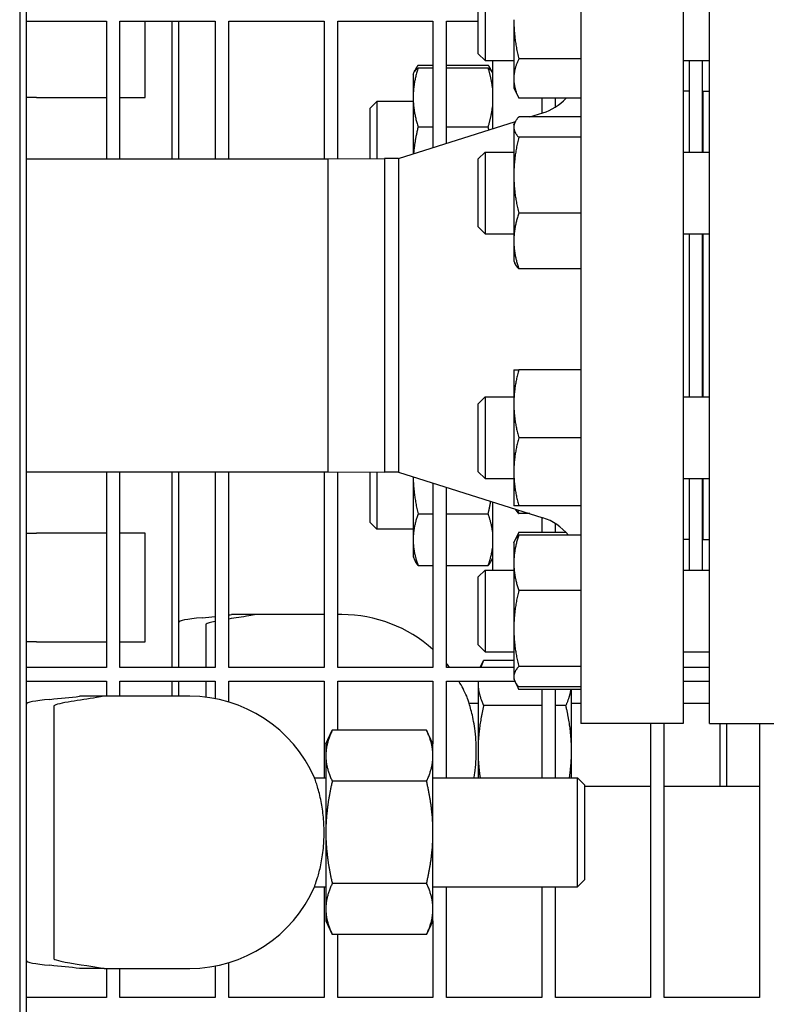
# Model space of a CAD drawing. Header units: inches. Extents: x 18 to 846, y -44 to 561.
# Tile 625 of 642: x 546 to 553, y 458 to 467. Entities that reach past the tile are written whole.
import ezdxf

# ---------------------------------------------------------------- set-up
doc = ezdxf.new("R2010")
doc.units = ezdxf.units.IN
doc.header["$LTSCALE"] = 24
doc.header["$MEASUREMENT"] = 0
doc.layers.add('Visible (ANSI)', color=7, linetype='Continuous', lineweight=30)

msp = doc.modelspace()

# ---------------------------------------------------------------- linework, layer by layer
at = {"layer": 'Visible (ANSI)'}
for p, q in [((546.14978, 474.05621), (546.14978, 454.0563)), ((546.21228, 454.1188), (546.21228, 473.99372)), ((551.30343, 467.8063), (551.30343, 460.3063)), ((552.24343, 467.8063), (552.24343, 460.3063)), ((552.48793, 460.3063), (552.48793, 467.8063)), ((550.42543, 467.14751), (550.42543, 466.39751)), ((550.36293, 466.46001), (550.36293, 467.08501)), ((546.21228, 466.75755), (546.94593, 466.75755)), ((546.94593, 466.75755), (546.94593, 465.4938)), ((547.07093, 465.4938), (547.07093, 466.75755)), ((547.07093, 466.75755), (547.94593, 466.75755)), ((547.30343, 466.0563), (547.30343, 466.75755)), ((547.5477, 466.75755), (547.5477, 465.49378)), ((547.6102, 465.49378), (547.6102, 466.75755)), ((547.94593, 466.75755), (547.94593, 465.4938)), ((548.07093, 465.4938), (548.07093, 466.75755)), ((548.07093, 466.75755), (548.94593, 466.75755)), ((548.94593, 466.75755), (548.94593, 465.4938)), ((549.07093, 465.49423), (549.07093, 466.75755)), ((549.07093, 466.75755), (549.94593, 466.75755)), ((549.94593, 466.75755), (549.94593, 465.59634)), ((550.07093, 465.63593), (550.07093, 466.75755)), ((550.07093, 466.75755), (550.36293, 466.75755)), ((550.68893, 466.77251), (550.68893, 466.23124)), ((550.36293, 466.46001), (550.42543, 466.39751)), ((549.80952, 466.35526), (549.94593, 466.35526)), ((550.07093, 466.35526), (550.45334, 466.35526)), ((550.42543, 466.39751), (550.68893, 466.39751)), ((550.49343, 466.39751), (550.49343, 465.76975)), ((551.30343, 466.41166), (550.73402, 466.41166)), ((552.24343, 466.39751), (552.48793, 466.39751)), ((552.30293, 465.55639), (552.30293, 466.39751)), ((552.42293, 465.55639), (552.42293, 466.39751)), ((549.76443, 466.27229), (549.77008, 466.28441)), ((549.76443, 466.27229), (549.76443, 466.05891)), ((549.77008, 466.28441), (549.78087, 466.30755)), ((549.80952, 466.33044), (549.94593, 466.33044)), ((550.07093, 466.33044), (550.45334, 466.33044)), ((550.49278, 466.28441), (550.48199, 466.30755)), ((550.49343, 466.28302), (550.49278, 466.28441)), ((550.68893, 466.23124), (550.68893, 466.14751)), ((550.68893, 466.14751), (550.73402, 466.05082)), ((552.30293, 466.1163), (552.24343, 466.1163)), ((552.42793, 465.55639), (552.42793, 466.1163)), ((552.42793, 466.1163), (552.48793, 466.1163)), ((546.30343, 466.0563), (546.21228, 466.0563)), ((546.30343, 466.0563), (546.94593, 466.0563)), ((547.07093, 466.0563), (547.30343, 466.0563)), ((549.36843, 465.95979), (549.43093, 466.02229)), ((549.43093, 466.02229), (549.43093, 465.49597)), ((549.76443, 466.02229), (549.43093, 466.02229)), ((549.76443, 466.05891), (549.76443, 465.53885)), ((551.30129, 466.05082), (550.73402, 466.05082)), ((550.94593, 466.05082), (550.94593, 465.91307)), ((551.07093, 465.96999), (551.07093, 466.05082)), ((552.42793, 466.02229), (552.42293, 466.02229)), ((552.42293, 465.9963), (552.42793, 465.9963)), ((549.36843, 465.49567), (549.36843, 465.95979)), ((550.83675, 465.87849), (550.9544, 465.91575)), ((549.6301, 465.4963), (550.70311, 465.83616)), ((550.68893, 465.80639), (550.69921, 465.82844)), ((550.68893, 465.80639), (550.68893, 465.7851)), ((551.30343, 465.87849), (550.73402, 465.87849)), ((549.80952, 465.78737), (549.94593, 465.78737)), ((550.07093, 465.78737), (550.45334, 465.78737)), ((550.68893, 465.7851), (550.68893, 465.34315)), ((551.30343, 465.6917), (550.73402, 465.6917)), ((550.36293, 465.49389), (550.42543, 465.55639)), ((550.42543, 465.55639), (550.42543, 464.80639)), ((550.42543, 465.55639), (550.68893, 465.55639)), ((552.24343, 465.55639), (552.48793, 465.55639)), ((546.21228, 465.4938), (548.98199, 465.4938)), ((548.98199, 465.4938), (549.49986, 465.4963)), ((548.98199, 462.6188), (548.98199, 465.4938)), ((548.98199, 464.0563), (548.98199, 465.4938)), ((549.6301, 465.4963), (549.49986, 465.4963)), ((549.49986, 465.4963), (549.49986, 462.6163)), ((549.49986, 465.4963), (549.49986, 464.0563)), ((549.6301, 465.4963), (549.6301, 462.6163)), ((550.36293, 464.86889), (550.36293, 465.49389)), ((550.68893, 465.34315), (550.68893, 464.73945)), ((551.30343, 464.99461), (550.73402, 464.99461)), ((550.36293, 464.86889), (550.42543, 464.80639)), ((550.42543, 464.80639), (550.68893, 464.80639)), ((552.24343, 464.80639), (552.48793, 464.80639)), ((552.30293, 463.30621), (552.30293, 464.80639)), ((552.42293, 463.30621), (552.42293, 464.80639)), ((552.42793, 463.30621), (552.42793, 464.80639)), ((550.68893, 464.73945), (550.68893, 464.55639)), ((550.68893, 464.55639), (550.69921, 464.53434)), ((551.30343, 464.48429), (550.73402, 464.48429)), ((548.98199, 462.6188), (548.98199, 464.0563)), ((549.49986, 464.0563), (549.49986, 462.6163)), ((550.68893, 463.55621), (550.68893, 463.24371)), ((551.30343, 463.55621), (550.73402, 463.55621)), ((550.36293, 463.24371), (550.42543, 463.30621)), ((550.42543, 463.30621), (550.42543, 462.55621)), ((550.42543, 463.30621), (550.68893, 463.30621)), ((552.24343, 463.30621), (552.48793, 463.30621)), ((550.36293, 462.61871), (550.36293, 463.24371)), ((550.68893, 463.24371), (550.68893, 462.61871)), ((551.30343, 462.93121), (550.73402, 462.93121)), ((546.21228, 462.6188), (548.98199, 462.6188)), ((546.94593, 462.6188), (546.94593, 460.82005)), ((547.07093, 460.82005), (547.07093, 462.6188)), ((547.5477, 462.61882), (547.5477, 460.82006)), ((547.6102, 460.82006), (547.6102, 462.61883)), ((547.94593, 462.6188), (547.94593, 460.82005)), ((548.07093, 460.82005), (548.07093, 462.6188)), ((548.94593, 462.6188), (548.94593, 460.82005)), ((548.98199, 462.6188), (549.49986, 462.6163)), ((549.07093, 460.82005), (549.07093, 462.61837)), ((549.36843, 462.15281), (549.36843, 462.61694)), ((549.43093, 462.61664), (549.43093, 462.09031)), ((549.6301, 462.6163), (549.49986, 462.6163)), ((549.6301, 462.6163), (550.9544, 462.19685)), ((549.76443, 462.57375), (549.76443, 461.99499)), ((550.36293, 462.61871), (550.42543, 462.55621)), ((550.42543, 462.55621), (550.68893, 462.55621)), ((550.68893, 462.61871), (550.68893, 462.30621)), ((552.24343, 462.55621), (552.48793, 462.55621)), ((552.30293, 461.7151), (552.30293, 462.55621)), ((552.42293, 461.7151), (552.42293, 462.55621)), ((552.42793, 461.9963), (552.42793, 462.55621)), ((549.94593, 462.51627), (549.94593, 460.82005)), ((550.07093, 460.82005), (550.07093, 462.47668)), ((550.49343, 462.34286), (550.49343, 461.7151)), ((551.30343, 462.30621), (550.73402, 462.30621)), ((549.80952, 462.23264), (549.94593, 462.23264)), ((550.07093, 462.23264), (550.45334, 462.23264)), ((550.83675, 462.23412), (550.73402, 462.23412)), ((550.94593, 462.19953), (550.94593, 462.06178)), ((549.36843, 462.15281), (549.43093, 462.09031)), ((549.76443, 462.09031), (549.43093, 462.09031)), ((551.07093, 462.06178), (551.07093, 462.14261)), ((552.42293, 462.1163), (552.42793, 462.1163)), ((552.42793, 462.09031), (552.42293, 462.09031)), ((546.21228, 462.0563), (546.30343, 462.0563)), ((546.94593, 462.0563), (546.30343, 462.0563)), ((547.30343, 462.0563), (547.07093, 462.0563)), ((547.30343, 461.0563), (547.30343, 462.0563)), ((549.76443, 461.99499), (549.76443, 461.84031)), ((550.69921, 461.98714), (550.73402, 462.06178)), ((551.16855, 462.06178), (550.73402, 462.06178)), ((551.30343, 462.03719), (550.73402, 462.03719)), ((552.30293, 461.9963), (552.24343, 461.9963)), ((552.42793, 461.9963), (552.48793, 461.9963)), ((550.68893, 461.9651), (550.69921, 461.98714)), ((550.68893, 461.9651), (550.68893, 461.78204)), ((549.76443, 461.84031), (549.78087, 461.80506)), ((550.49343, 461.82959), (550.48199, 461.80506)), ((549.80952, 461.75735), (549.94593, 461.75735)), ((550.07093, 461.75735), (550.45334, 461.75735)), ((550.68893, 461.78204), (550.68893, 461.17833)), ((550.36293, 461.6526), (550.42543, 461.7151)), ((550.36293, 461.0276), (550.36293, 461.6526)), ((550.42543, 461.7151), (550.42543, 460.9651)), ((550.42543, 461.7151), (550.68893, 461.7151)), ((552.24343, 461.7151), (552.48793, 461.7151)), ((551.30343, 461.52688), (550.73402, 461.52688)), ((548.32326, 461.3063), (548.09695, 461.3063)), ((548.8602, 461.3063), (548.32326, 461.3063)), ((548.94593, 461.3063), (548.8602, 461.3063)), ((549.1102, 461.3063), (549.07093, 461.3063)), ((547.8602, 461.20925), (547.8602, 460.86929)), ((550.68893, 461.17833), (550.68893, 460.73639)), ((546.30343, 461.0563), (546.21228, 461.0563)), ((546.30343, 461.0563), (546.94593, 461.0563)), ((547.07093, 461.0563), (547.30343, 461.0563)), ((550.36293, 461.0276), (550.42543, 460.9651)), ((550.42543, 460.9651), (550.68893, 460.9651)), ((552.24343, 460.9651), (552.48793, 460.9651)), ((546.94593, 460.82005), (546.21228, 460.82005)), ((547.94593, 460.82005), (547.07093, 460.82005)), ((547.8602, 460.86929), (547.8602, 460.82005)), ((548.94593, 460.82005), (548.07093, 460.82005)), ((549.94593, 460.82005), (549.07093, 460.82005)), ((550.68893, 460.82005), (550.07093, 460.82005)), ((550.38107, 460.82005), (550.41193, 460.88623)), ((550.68893, 460.88653), (550.41207, 460.88653)), ((551.30343, 460.82979), (550.73402, 460.82979)), ((552.48793, 460.82005), (552.24343, 460.82005)), ((550.68893, 460.73639), (550.68893, 460.7151)), ((546.21228, 460.69505), (546.94593, 460.69505)), ((546.94593, 460.69505), (546.94593, 460.5563)), ((547.07093, 460.5563), (547.07093, 460.69505)), ((547.07093, 460.69505), (547.94593, 460.69505)), ((547.5477, 460.69507), (547.5477, 460.55633)), ((547.6102, 460.5563), (547.6102, 460.69505)), ((547.8602, 460.69505), (547.8602, 460.54752)), ((547.94593, 460.69505), (547.94593, 460.53427)), ((548.07093, 460.50374), (548.07093, 460.69505)), ((548.07093, 460.69505), (548.94593, 460.69505)), ((548.94593, 460.69505), (548.94593, 459.8063)), ((549.07093, 460.2445), (549.07093, 460.69505)), ((549.07093, 460.69505), (549.94593, 460.69505)), ((549.94593, 460.69505), (549.94593, 460.11955)), ((550.07093, 459.8063), (550.07093, 460.69505)), ((550.07093, 460.69505), (550.69828, 460.69505)), ((550.3602, 460.69505), (550.3602, 460.67875)), ((550.3602, 460.67875), (550.3602, 460.05585)), ((550.68893, 460.7151), (550.69921, 460.69305)), ((550.69921, 460.69305), (550.73402, 460.61841)), ((551.30343, 460.643), (550.73402, 460.643)), ((552.24343, 460.69505), (552.48793, 460.69505)), ((546.92534, 460.5563), (546.69902, 460.5563)), ((547.46228, 460.5563), (546.92534, 460.5563)), ((547.71228, 460.5563), (547.46228, 460.5563)), ((551.30343, 460.61841), (550.73402, 460.61841)), ((550.94593, 460.61841), (550.94593, 459.8063)), ((551.07093, 459.8063), (551.07093, 460.61841)), ((551.2192, 460.05585), (551.2192, 460.61841)), ((546.46228, 460.45925), (546.46228, 460.11929)), ((550.27737, 460.4938), (550.3602, 460.4938)), ((550.94593, 460.47096), (550.41207, 460.47096)), ((551.16733, 460.47096), (551.07093, 460.47096)), ((551.2192, 460.4938), (551.30343, 460.4938)), ((552.24343, 460.4938), (552.48793, 460.4938)), ((552.24343, 460.3063), (551.30343, 460.3063)), ((551.94593, 460.3063), (551.94593, 457.7888)), ((552.07093, 457.7888), (552.07093, 460.3063)), ((552.48793, 460.3063), (553.42793, 460.3063)), ((552.58589, 459.7263), (552.58589, 460.3063)), ((552.64145, 460.3063), (552.64145, 459.7263)), ((552.94593, 460.3063), (552.94593, 457.7888)), ((548.96228, 460.1188), (549.02089, 460.2445)), ((549.88766, 460.2445), (549.02089, 460.2445)), ((549.94628, 460.1188), (549.88766, 460.2445)), ((546.46228, 460.11929), (546.46228, 458.49331)), ((548.96228, 460.1188), (548.96228, 460.00995)), ((549.94628, 460.00995), (549.94628, 460.1188)), ((548.96228, 460.00995), (548.96228, 459.3063)), ((549.94628, 459.3063), (549.94628, 460.00995)), ((550.3602, 460.05585), (550.3602, 459.8063)), ((551.2192, 459.8063), (551.2192, 460.05585)), ((548.85792, 459.8063), (548.96228, 459.8063)), ((549.88766, 459.7754), (549.02089, 459.7754)), ((549.94628, 459.8063), (551.27478, 459.8063)), ((551.27478, 458.8063), (551.27478, 459.8063)), ((551.33728, 459.7438), (551.27478, 459.8063)), ((551.33728, 459.7438), (551.33728, 458.8688)), ((551.94593, 459.7263), (551.33728, 459.7263)), ((552.94593, 459.7263), (552.07093, 459.7263)), ((548.96228, 459.3063), (548.96228, 458.60266)), ((549.94628, 458.60266), (549.94628, 459.3063)), ((549.88766, 458.83721), (549.02089, 458.83721)), ((551.33728, 458.8688), (551.27478, 458.8063)), ((548.85792, 458.8063), (548.96228, 458.8063)), ((548.94593, 458.8063), (548.94593, 457.7888)), ((549.94628, 458.8063), (551.27478, 458.8063)), ((550.07093, 457.7888), (550.07093, 458.8063)), ((550.94593, 458.8063), (550.94593, 457.7888)), ((551.07093, 457.7888), (551.07093, 458.8063)), ((548.96228, 458.60266), (548.96228, 458.4938)), ((549.94628, 458.4938), (549.94628, 458.60266)), ((546.46228, 458.49331), (546.46228, 458.15335)), ((548.96228, 458.4938), (549.02089, 458.36811)), ((549.94628, 458.4938), (549.88766, 458.36811)), ((549.94593, 458.49306), (549.94593, 457.7888)), ((549.88766, 458.36811), (549.02089, 458.36811)), ((549.07093, 457.7888), (549.07093, 458.36811)), ((548.07093, 457.7888), (548.07093, 458.10886)), ((546.92534, 458.0563), (546.69902, 458.0563)), ((546.92534, 458.0563), (547.46228, 458.0563)), ((546.94593, 458.0563), (546.94593, 457.7888)), ((547.07093, 457.7888), (547.07093, 458.0563)), ((547.46228, 458.0563), (547.71228, 458.0563)), ((547.94593, 458.07833), (547.94593, 457.7888)), ((546.94593, 457.7888), (546.21228, 457.7888)), ((547.94593, 457.7888), (547.07093, 457.7888)), ((548.94593, 457.7888), (548.07093, 457.7888)), ((549.94593, 457.7888), (549.07093, 457.7888)), ((550.94593, 457.7888), (550.07093, 457.7888)), ((551.94593, 457.7888), (551.07093, 457.7888)), ((552.94593, 457.7888), (552.07093, 457.7888))]:
    msp.add_line(p, q, dxfattribs=at)
for centre, radius, start, end in [((550.80343, 466.39242), 0.5, 287.574716, 316.906395), ((550.80343, 461.72019), 0.5, 39.346629, 72.425284), ((549.1102, 460.0563), 1.25, 48.042221, 90), ((549.1102, 460.0563), 1.25, 37.661845, 39.773204), ((549.1102, 460.0563), 1.25, 23.578178, 30.730462), ((547.71228, 459.3063), 1.25, 23.578178, 90), ((547.71228, 459.3063), 1.25, 270, 336.421822)]:
    msp.add_arc(centre, radius, start, end, dxfattribs=at)
for centre, major_axis, start_param, end_param in [((549.6102, 461.2351), (2, 0), 2.6741063, 3.1415927), ((539.2102, 461.48621), (9.65, 0), 5.8156989, 5.8443728), ((539.2102, 461.48621), (9.65, 0), 5.8759269, 5.8827883), ((537.81228, 460.73621), (-9.65, 0), 2.6741063, 2.7411956), ((548.21228, 460.4851), (2, 0), 2.6741063, 3.1415927), ((548.21228, 458.1275), (-2, 0), 0, 0.4674864), ((537.81228, 457.8764), (9.65, 0), 0.400397, 0.4674864)]:
    msp.add_ellipse(centre, major_axis=major_axis, ratio=0.0478289, start_param=start_param, end_param=end_param, dxfattribs=at)
for points, weights in [([(550.68893, 466.77251), (550.68893, 466.60504), (550.73402, 466.41166)], [1, 1.0379548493, 1]), ([(549.80952, 466.35526), (549.78574, 466.32238), (549.77471, 466.29291)], [1, 1.01965956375, 1.01895290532]), ([(550.48815, 466.29291), (550.47712, 466.32238), (550.45334, 466.35526)], [1.01895290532, 1.01965956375, 1]), ([(550.73402, 466.41166), (550.68893, 466.31498), (550.68893, 466.23124)], [1, 1.0379548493, 1]), ([(549.80952, 466.33044), (549.76443, 466.18493), (549.76443, 466.05891)], [1, 1.0379548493, 1]), ([(549.77008, 466.28441), (549.78014, 466.30599), (549.80952, 466.33044)], [1.0174265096, 1.0244025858, 1]), ([(550.45334, 466.33044), (550.48271, 466.30599), (550.49278, 466.28441)], [1, 1.0244025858, 1.0174265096]), ([(550.49343, 466.1464), (550.48366, 466.23259), (550.45334, 466.33044)], [1.01693131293, 1.02520879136, 1]), ([(550.68893, 466.23124), (550.68893, 466.14751), (550.73402, 466.05082)], [1, 1.0379548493, 1]), ([(549.76443, 466.05891), (549.76443, 465.93288), (549.80952, 465.78737)], [1, 1.0379548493, 1]), ([(550.45334, 465.78737), (550.48366, 465.88522), (550.49343, 465.97141)], [1, 1.02520879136, 1.01693131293]), ([(550.73402, 465.87849), (550.68893, 465.82844), (550.68893, 465.7851)], [1, 1.0379548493, 1]), ([(549.80952, 465.78737), (549.77706, 465.65558), (549.7681, 465.54001)], [1, 1.02703796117, 1.01555376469]), ([(550.46007, 465.75918), (550.45685, 465.77313), (550.45334, 465.78737)], [1.00527503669, 1.00285179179, 1]), ([(550.68893, 465.7851), (550.68893, 465.74175), (550.73402, 465.6917)], [1, 1.0379548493, 1]), ([(550.73402, 465.6917), (550.68893, 465.50492), (550.68893, 465.34315)], [1, 1.0379548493, 1]), ([(550.68893, 465.34315), (550.68893, 465.18139), (550.73402, 464.99461)], [1, 1.0379548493, 1]), ([(550.73402, 464.99461), (550.68893, 464.85787), (550.68893, 464.73945)], [1, 1.0379548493, 1]), ([(550.68893, 464.73945), (550.68893, 464.62103), (550.73402, 464.48429)], [1, 1.0379548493, 1]), ([(550.73402, 464.48429), (550.71024, 464.51068), (550.69921, 464.53434)], [1, 1.01965956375, 1.01895290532]), ([(550.68893, 463.55621), (550.68893, 463.55621), (550.73402, 463.55621)], [1, 1.0379548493, 1]), ([(550.73402, 463.55621), (550.68893, 463.38874), (550.68893, 463.24371)], [1, 1.0379548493, 1]), ([(550.68893, 463.24371), (550.68893, 463.09868), (550.73402, 462.93121)], [1, 1.0379548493, 1]), ([(550.73402, 462.93121), (550.68893, 462.76374), (550.68893, 462.61871)], [1, 1.0379548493, 1]), ([(549.76449, 462.57373), (549.76607, 462.41541), (549.80952, 462.23264)], [1.00276338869, 1.03651882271, 1]), ([(550.68893, 462.61871), (550.68893, 462.47368), (550.73402, 462.30621)], [1, 1.0379548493, 1]), ([(550.45334, 462.23264), (550.46756, 462.29244), (550.47714, 462.34802)], [1, 1.01166231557, 1.01615771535]), ([(550.73402, 462.30621), (550.68893, 462.30621), (550.68893, 462.30621)], [1, 1.0379548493, 1]), ([(550.73402, 462.23412), (550.71403, 462.2563), (550.70311, 462.27644)], [1, 1.01647427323, 1.01864725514]), ([(550.72277, 462.27022), (550.72796, 462.25247), (550.73402, 462.23412)], [1.00858444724, 1.00493349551, 1]), ([(549.80952, 462.23264), (549.76443, 462.10528), (549.76443, 461.99499)], [1, 1.0379548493, 1]), ([(550.49343, 462.07157), (550.48366, 462.147), (550.45334, 462.23264)], [1.01693131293, 1.02520879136, 1]), ([(549.76443, 461.99499), (549.76443, 461.8847), (549.80952, 461.75735)], [1, 1.0379548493, 1]), ([(550.73402, 462.03719), (550.68893, 461.90046), (550.68893, 461.78204)], [1, 1.0379548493, 1]), ([(550.69921, 461.98714), (550.71024, 462.0108), (550.73402, 462.03719)], [1.01895290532, 1.01965956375, 1]), ([(550.73402, 462.06178), (550.72174, 462.03547), (550.71294, 462.0108)], [1, 1.01005189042, 1.01477953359]), ([(550.45334, 461.75735), (550.48366, 461.84299), (550.49343, 461.91842)], [1, 1.02520879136, 1.01693131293]), ([(549.80952, 461.75735), (549.7915, 461.78226), (549.78087, 461.80506)], [1, 1.01482964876, 1.01807087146]), ([(550.48199, 461.80506), (550.47136, 461.78226), (550.45334, 461.75735)], [1.01807087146, 1.01482964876, 1]), ([(550.68893, 461.78204), (550.68893, 461.66362), (550.73402, 461.52688)], [1, 1.0379548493, 1]), ([(550.73402, 461.52688), (550.68893, 461.3401), (550.68893, 461.17833)], [1, 1.0379548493, 1]), ([(550.68893, 461.17833), (550.68893, 461.01657), (550.73402, 460.82979)], [1, 1.0379548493, 1]), ([(550.41207, 460.88653), (550.39603, 460.85209), (550.38512, 460.82005)], [1, 1.01143868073, 1.01598267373]), ([(550.41193, 460.88623), (550.412, 460.88638), (550.41207, 460.88653)], [1.00009950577, 1.00004981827, 1]), ([(550.73402, 460.82979), (550.68893, 460.77974), (550.68893, 460.73639)], [1, 1.0379548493, 1]), ([(550.68893, 460.73639), (550.68893, 460.69305), (550.73402, 460.643)], [1, 1.0379548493, 1]), ([(550.36054, 460.69505), (550.3602, 460.6869), (550.3602, 460.67875)], [1.0056926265, 1.00309941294, 1]), ([(550.3602, 460.67875), (550.3602, 460.58231), (550.41207, 460.47096)], [1, 1.0379548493, 1]), ([(550.71294, 460.66939), (550.72174, 460.64472), (550.73402, 460.61841)], [1.01477953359, 1.01005189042, 1]), ([(551.16733, 460.47096), (551.2039, 460.54947), (551.21452, 460.61841)], [1, 1.02646357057, 1.01602431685]), ([(550.41207, 460.47096), (550.3602, 460.2485), (550.3602, 460.05585)], [1, 1.0379548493, 1]), ([(551.2192, 460.05585), (551.2192, 460.2485), (551.16733, 460.47096)], [1, 1.0379548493, 1]), ([(549.02089, 460.2445), (548.96228, 460.1188), (548.96228, 460.00995)], [1, 1.0379548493, 1]), ([(549.94628, 460.00995), (549.94628, 460.1188), (549.88766, 460.2445)], [1, 1.0379548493, 1]), ([(548.96228, 460.00995), (548.96228, 459.90109), (549.02089, 459.7754)], [1, 1.0379548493, 1]), ([(549.88766, 459.7754), (549.94628, 459.90109), (549.94628, 460.00995)], [1, 1.0379548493, 1]), ([(550.3602, 460.05585), (550.3602, 459.93462), (550.37982, 459.8063)], [1, 1.02355114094, 1.0178751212]), ([(551.19958, 459.8063), (551.2192, 459.93462), (551.2192, 460.05585)], [1.0178751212, 1.02355114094, 1]), ([(549.02089, 459.7754), (548.96228, 459.52401), (548.96228, 459.3063)], [1, 1.0379548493, 1]), ([(549.94628, 459.3063), (549.94628, 459.52401), (549.88766, 459.7754)], [1, 1.0379548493, 1]), ([(548.96228, 459.3063), (548.96228, 459.08859), (549.02089, 458.83721)], [1, 1.0379548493, 1]), ([(549.88766, 458.83721), (549.94628, 459.08859), (549.94628, 459.3063)], [1, 1.0379548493, 1]), ([(549.02089, 458.83721), (548.96228, 458.71151), (548.96228, 458.60266)], [1, 1.0379548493, 1]), ([(549.94628, 458.60266), (549.94628, 458.71151), (549.88766, 458.83721)], [1, 1.0379548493, 1]), ([(548.96228, 458.60266), (548.96228, 458.4938), (549.02089, 458.36811)], [1, 1.0379548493, 1]), ([(549.88766, 458.36811), (549.94628, 458.4938), (549.94628, 458.60266)], [1, 1.0379548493, 1])]:
    msp.add_rational_spline(points, weights, degree=2, dxfattribs=at)
for points, knots in [([(548.32326, 461.3063), (548.30161, 461.30242), (548.27859, 461.29856), (548.19441, 461.28496), (548.12996, 461.27547), (548.07092, 461.26618)], [17.2484823, 17.2484823, 17.2484823, 17.2484823, 17.8546317, 17.8546317, 19.3890143, 19.3890143, 19.3890143, 19.3890143]), ([(546.92534, 460.5563), (546.90369, 460.55242), (546.88067, 460.54856), (546.77915, 460.53216), (546.69463, 460.52004), (546.54171, 460.49459), (546.47586, 460.48104), (546.46414, 460.46776)], [17.2488301, 17.2488301, 17.2488301, 17.2488301, 17.8549099, 17.8549099, 19.8305901, 19.8305901, 22.111289, 22.111289, 22.111289, 22.111289]), ([(550.32297, 459.8063), (550.3254, 459.8204), (550.32769, 459.83492), (550.33473, 459.8847), (550.33862, 459.92139), (550.34257, 459.98151), (550.34354, 460.0041), (550.34438, 460.04618), (550.34438, 460.06558), (550.34357, 460.10757), (550.34262, 460.13006), (550.33875, 460.1897), (550.33494, 460.22605), (550.32191, 460.31923), (550.31082, 460.37196), (550.28796, 460.46169), (550.27639, 460.49768), (550.26039, 460.54452), (550.25584, 460.5563), (550.25584, 460.5563)], [-2.6853638, -2.6853638, -2.6853638, -2.6853638, -2.5596851, -2.5596851, -2.2651963, -2.2651963, -2.0915924, -2.0915924, -1.9437901, -1.9437901, -1.7709738, -1.7709738, -1.4795789, -1.4795789, -0.9863232, -0.9863232, -0.4783155, -0.4783155, 0, 0, 0, 0]), ([(548.85792, 458.8063), (548.85792, 458.8063), (548.86051, 458.8131), (548.87039, 458.84102), (548.87802, 458.86327), (548.896, 458.92355), (548.90639, 458.96251), (548.92536, 459.05356), (548.93374, 459.10549), (548.9419, 459.18818), (548.94388, 459.21596), (548.9459, 459.26422), (548.94634, 459.28444), (548.94638, 459.32454), (548.946, 459.34435), (548.94417, 459.39132), (548.94237, 459.41823), (548.93503, 459.49643), (548.92761, 459.5453), (548.90849, 459.64256), (548.89636, 459.68813), (548.87502, 459.75907), (548.86606, 459.78403), (548.85912, 459.80311), (548.85795, 459.80631), (548.85795, 459.80631)], [-8.0628588, -8.0628588, -8.0628588, -8.0628588, -7.6997036, -7.6997036, -7.3009728, -7.3009728, -6.8679199, -6.8679199, -6.4231307, -6.4231307, -6.2064676, -6.2064676, -6.0521412, -6.0521412, -5.9009195, -5.9009195, -5.6915643, -5.6915643, -5.2782885, -5.2782885, -4.7802616, -4.7802616, -4.2826204, -4.2826204, -4.0319916, -4.0319916, -4.0319916, -4.0319916]), ([(546.46414, 458.14485), (546.47081, 458.13728), (546.49496, 458.12972), (546.62125, 458.10145), (546.79614, 458.07944), (546.92534, 458.0563)], [0.2209506, 0.2209506, 0.2209506, 0.2209506, 1.4278888, 1.4278888, 4.8342922, 4.8342922, 4.8342922, 4.8342922])]:
    msp.add_open_spline(points, degree=3, knots=knots, dxfattribs=at)
for points in [[(547.86206, 461.21776), (547.86078, 461.21631), (547.8602, 461.21348), (547.8602, 461.20925)], [(547.94593, 461.24453), (547.90152, 461.23553), (547.86985, 461.22658), (547.86206, 461.21776)], [(546.46414, 460.46776), (546.46286, 460.46631), (546.46228, 460.46348), (546.46228, 460.45925)], [(546.46228, 458.15335), (546.46228, 458.14914), (546.46285, 458.1463), (546.46414, 458.14485)]]:
    msp.add_open_spline(points, degree=3, dxfattribs=at)

doc.saveas('drawing.dxf')
